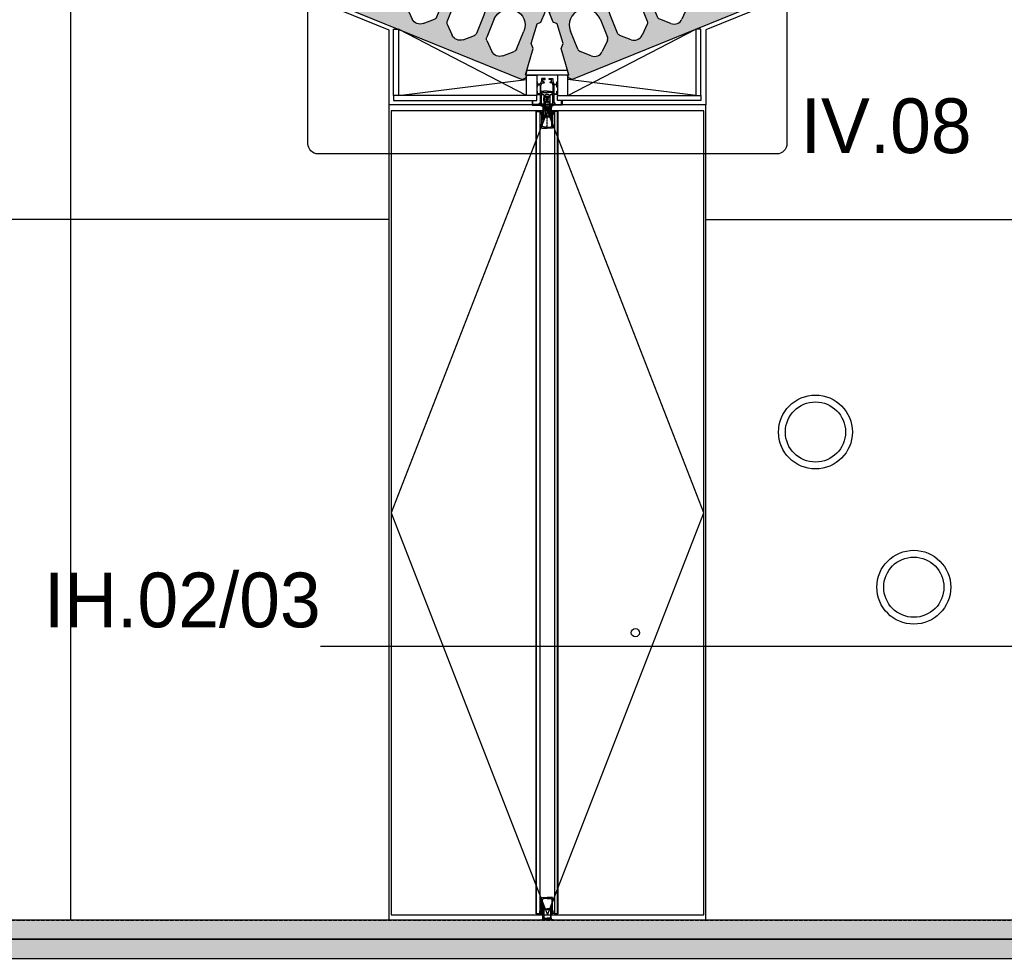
# Model space of a CAD drawing. Header units: millimetres. Extents: x -297000 to 504135, y -166520 to 252050.
# Tile 299 of 416: x 24898 to 28495, y -11933 to -8509. Entities that reach past the tile are written whole.
import ezdxf

# ---------------------------------------------------------------- set-up
doc = ezdxf.new("R2010")
doc.units = ezdxf.units.MM
doc.header["$MEASUREMENT"] = 0
for name, pattern in [('ACAD_ISO10W100', [18, 12, -3, 0, -3]), ('CENTER', [50.800000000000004, 31.75, -6.349999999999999, 6.349999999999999, -6.349999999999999]), ('DASHEDX2', [1.5, 1, -0.5])]:
    doc.linetypes.add(name, pattern=pattern)
doc.layers.get('Defpoints').update_dxf_attribs({"color": 6})
for name, color, linetype in [('010_D0050_D', 1, 'Continuous'), ('040_AXPRI_B', 9, 'CENTER'), ('053_SHADE_S', 253, 'Continuous'), ('068_HATCH_H', 8, 'Continuous'), ('080_SYMB_DETAIL', 4, 'Continuous'), ('200_PRIMA_G', 3, 'Continuous'), ('210_WALEX_G', 2, 'Continuous'), ('220_WALIN_E', 1, 'Continuous'), ('220_WALIN_G', 1, 'Continuous'), ('299_CONCR_G', 3, 'Continuous'), ('299_CONCR_H', 251, 'Continuous'), ('320_DOORS_E', 8, 'Continuous'), ('420_WAFIN_G', 1, 'Continuous'), ('450_CEIFI_G', 2, 'Continuous')]:
    doc.layers.add(name, color=color, linetype=linetype)
doc.styles.add('VMX 2 MEDIUM 50', font='unvr55w.TTF', dxfattribs={"height": 100})
doc.styles.add('VMX 3 BIG 200', font='unvr55w.TTF', dxfattribs={"height": 800})
doc.dimstyles.new('VMX 50', dxfattribs={"dimscale": 50, "dimtxt": 1, "dimasz": 1, "dimexe": 2, "dimexo": 2, "dimgap": 0.7, "dimtad": 1, "dimdec": 0, "dimdsep": 46, "dimtxsty": 'VMX 2 MEDIUM 50', "dimblk1": 'VMX-DIM-ARROW', "dimblk2": 'VMX-DIM-ARROW', "dimsah": 1, "dimcen": 1, "dimdle": 2, "dimse1": 1, "dimse2": 1, "dimclrd": 256, "dimclre": 256, "dimclrt": 256, "dimadec": 0, "dimazin": 0, "dimtm": 1e-09, "dimtfac": 1, "dimtdec": 0, "dimtmove": 2, "dimatfit": 2, "dimldrblk": 'VMX-DIM-ARROW', "dimfxl": 0, "dimtolj": 2, "dimlwd": -1, "dimarcsym": 0})

# ---------------------------------------------------------------- blocks, each defined once
blk = doc.blocks.new('VMX-DIM-ARROW')
h = blk.add_hatch(color=256)
edge = h.paths.add_edge_path()
edge.add_arc((0, 0), 0.5, 0, 360)
for p, q in [((0, 2.500000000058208), (0, -2.499999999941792)), ((-2.5, 0), (2.5, 0))]:
    blk.add_line(p, q)
blk = doc.blocks.new('*D479')
at = {"layer": '010_D0050_D'}
blk.add_line((22574.99999995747, -11749.99815500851), (22574.99999995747, -8830.000001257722), dxfattribs=at)
at = {"layer": 'Defpoints', "color": 0}
for p in [(22574.99999995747, -8780.000001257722), (28132.99994922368, -8780.000001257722), (21982.99999571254, -11799.99815500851)]:
    blk.add_point(p, dxfattribs=at)
at = {"layer": '010_D0050_D', "xscale": 50, "yscale": 50, "zscale": 50}
for p, rotation in [((22574.99999995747, -8780.000001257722), 90), ((22574.99999995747, -11799.99815500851), 270)]:
    blk.add_blockref('VMX-DIM-ARROW', p, dxfattribs=dict(at, rotation=rotation))
at = {"layer": '010_D0050_D', "insert": (22488.12189931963, -10289.99907813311), "char_height": 100, "attachment_point": 5, "rotation": 90, "style": 'VMX 2 MEDIUM 50'}
blk.add_mtext('\\A2;3020', dxfattribs=at)
blk = doc.blocks.new('*D480')
at = {"layer": '010_D0050_D'}
blk.add_line((22574.99999995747, -8730.000001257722), (22574.99999995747, -7655.480718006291), dxfattribs=at)
at = {"layer": 'Defpoints', "color": 0}
for p in [(22574.99999995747, -7605.480718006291), (24963.00204499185, -7605.480718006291), (28132.99994922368, -8780.000001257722)]:
    blk.add_point(p, dxfattribs=at)
at = {"layer": '010_D0050_D', "xscale": 50, "yscale": 50, "zscale": 50}
for p, rotation in [((22574.99999995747, -7605.480718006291), 90), ((22574.99999995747, -8780.000001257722), 270)]:
    blk.add_blockref('VMX-DIM-ARROW', p, dxfattribs=dict(at, rotation=rotation))
at = {"layer": '010_D0050_D', "insert": (22488.86605240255, -8192.740359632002), "char_height": 100, "attachment_point": 5, "rotation": 90, "style": 'VMX 2 MEDIUM 50'}
blk.add_mtext('\\A2;1175', dxfattribs=at)
blk = doc.blocks.new('GRID02')
at = {"layer": '040_AXPRI_B', "linetype": 'ACAD_ISO10W100'}
blk.add_lwpolyline([(-4000, 3800), (27199.99999785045, 3800)], dxfattribs=at)
blk = doc.blocks.new('KANAALPLAAT260')
at = {"layer": '299_CONCR_H'}
h = blk.add_hatch(color=256, dxfattribs=at)
h.paths.add_polyline_path([(5.049627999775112, 120.4962809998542), (18.44946200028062, 133.8961149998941), (25.96350099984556, 209.0364990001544), (15, 220), (15, 260), (1165, 260), (1165, 220), (1154.036499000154, 209.0364990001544), (1161.550537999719, 133.8961149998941), (1174.950372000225, 120.4962809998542), (1185, 20), (1190, 20), (1190, 10), (1180, 0), (0, 0), (-10, 10), (-10, 20), (-5, 20)])
edge = h.paths.add_edge_path(flags=16)
edge.add_arc((119, 76.68257113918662), 31.68257478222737, 226.8415831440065, 313.1584168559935)
edge.add_line((140.6714472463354, 53.57123368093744), (172.760268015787, 83.66084609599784))
edge.add_arc((162.5, 94.60282490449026), 15, 313.1584168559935, 360)
edge.add_line((177.5, 94.60282490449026), (177.5, 166.5))
edge.add_arc((119, 166.5), 58.5, 0, 180)
edge.add_line((60.5, 166.5), (60.5, 94.60282490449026))
edge.add_arc((75.5, 94.60282490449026), 14.99999999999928, 180, 226.8415831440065)
edge.add_line((65.239731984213, 83.66084609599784), (97.32855275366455, 53.57123368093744))
edge = h.paths.add_edge_path(flags=16)
edge.add_line((254.3285527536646, 53.57123368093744), (222.239731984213, 83.66084609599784))
edge.add_arc((232.5, 94.60282490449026), 14.99999999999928, 180, 226.8415831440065, ccw=False)
edge.add_line((217.5, 94.60282490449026), (217.5, 166.5))
edge.add_arc((276, 166.5), 58.5, 0, 180, ccw=False)
edge.add_line((334.5, 166.5), (334.5, 94.60282490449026))
edge.add_arc((319.5, 94.60282490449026), 15, -46.841583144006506, 0, ccw=False)
edge.add_line((329.760268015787, 83.66084609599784), (297.6714472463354, 53.57123368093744))
edge.add_arc((276, 76.68257113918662), 31.68257478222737, 226.8415831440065, 313.1584168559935, ccw=False)
edge = h.paths.add_edge_path(flags=16)
edge.add_arc((389.5, 94.60282490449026), 14.99999999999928, 180, 226.8415831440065)
edge.add_line((379.239731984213, 83.66084609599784), (411.3285527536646, 53.57123368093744))
edge.add_arc((433, 76.68257113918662), 31.68257478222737, 226.8415831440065, 313.1584168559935)
edge.add_line((454.6714472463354, 53.57123368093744), (486.760268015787, 83.66084609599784))
edge.add_arc((476.5, 94.60282490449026), 15, 313.1584168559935, 360)
edge.add_line((491.5, 94.60282490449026), (491.5, 166.5))
edge.add_arc((433, 166.5), 58.5, 0, 180)
edge.add_line((374.5, 166.5), (374.5, 94.60282490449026))
edge = h.paths.add_edge_path(flags=16)
edge.add_arc((590, 76.68257113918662), 31.68257478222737, 226.8415831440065, 313.1584168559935)
edge.add_line((611.6714472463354, 53.57123368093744), (643.760268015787, 83.66084609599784))
edge.add_arc((633.5, 94.60282490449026), 15, 313.1584168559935, 360)
edge.add_line((648.5, 94.60282490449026), (648.5, 166.5))
edge.add_arc((590, 166.5), 58.5, 0, 180)
edge.add_line((531.5, 166.5), (531.5, 94.60282490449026))
edge.add_arc((546.5, 94.60282490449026), 14.99999999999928, 180, 226.8415831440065)
edge.add_line((536.239731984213, 83.66084609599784), (568.3285527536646, 53.57123368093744))
edge = h.paths.add_edge_path(flags=16)
edge.add_line((725.3285527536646, 53.57123368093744), (693.239731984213, 83.66084609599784))
edge.add_arc((703.5, 94.60282490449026), 14.99999999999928, 180, 226.8415831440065, ccw=False)
edge.add_line((688.5, 94.60282490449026), (688.5, 166.5))
edge.add_arc((747, 166.5), 58.5, 0, 180, ccw=False)
edge.add_line((805.5, 166.5), (805.5, 94.60282490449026))
edge.add_arc((790.5, 94.60282490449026), 15, -46.841583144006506, 0, ccw=False)
edge.add_line((800.760268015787, 83.66084609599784), (768.6714472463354, 53.57123368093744))
edge.add_arc((747, 76.68257113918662), 31.68257478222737, 226.8415831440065, 313.1584168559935, ccw=False)
edge = h.paths.add_edge_path(flags=16)
edge.add_arc((860.5, 94.60282490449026), 14.99999999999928, 180, 226.8415831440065)
edge.add_line((850.239731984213, 83.66084609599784), (882.3285527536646, 53.57123368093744))
edge.add_arc((904, 76.68257113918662), 31.68257478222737, 226.8415831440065, 313.1584168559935)
edge.add_line((925.6714472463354, 53.57123368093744), (957.760268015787, 83.66084609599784))
edge.add_arc((947.5, 94.60282490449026), 15, 313.1584168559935, 360)
edge.add_line((962.5, 94.60282490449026), (962.5, 166.5))
edge.add_arc((904, 166.5), 58.5, 0, 180)
edge.add_line((845.5, 166.5), (845.5, 94.60282490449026))
edge = h.paths.add_edge_path(flags=16)
edge.add_line((1002.5, 94.60282490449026), (1002.5, 166.5))
edge.add_arc((1061, 166.5), 58.5, 0, 180, ccw=False)
edge.add_line((1119.5, 166.5), (1119.5, 94.60282490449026))
edge.add_arc((1104.5, 94.60282490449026), 15, -46.841583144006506, 0, ccw=False)
edge.add_line((1114.760268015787, 83.66084609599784), (1082.671447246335, 53.57123368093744))
edge.add_arc((1061, 76.68257113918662), 31.68257478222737, 226.8415831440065, 313.1584168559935, ccw=False)
edge.add_line((1039.328552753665, 53.57123368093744), (1007.239731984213, 83.66084609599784))
edge.add_arc((1017.5, 94.60282490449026), 14.99999999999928, 180, 226.8415831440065, ccw=False)
at = {"layer": '299_CONCR_G'}
for p, q in [((60.5, 94.60282490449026), (60.5, 166.5)), ((177.5, 166.5), (177.5, 94.60282490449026)), ((531.5, 94.60282490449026), (531.5, 166.5)), ((648.5, 166.5), (648.5, 94.60282490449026)), ((688.5, 94.60282490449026), (688.5, 166.5)), ((805.5, 166.5), (805.5, 94.60282490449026)), ((845.5, 94.60282490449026), (845.5, 166.5)), ((962.5, 166.5), (962.5, 94.60282490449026)), ((1002.5, 94.60282490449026), (1002.5, 166.5)), ((1119.5, 166.5), (1119.5, 94.60282490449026)), ((97.32855275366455, 53.57123368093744), (65.239731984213, 83.66084609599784)), ((254.3285527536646, 53.57123368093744), (222.239731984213, 83.66084609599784)), ((329.760268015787, 83.66084609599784), (297.6714472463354, 53.57123368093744)), ((411.3285527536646, 53.57123368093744), (379.239731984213, 83.66084609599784)), ((486.760268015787, 83.66084609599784), (454.6714472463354, 53.57123368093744)), ((568.3285527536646, 53.57123368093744), (536.239731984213, 83.66084609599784)), ((643.760268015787, 83.66084609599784), (611.6714472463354, 53.57123368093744)), ((725.3285527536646, 53.57123368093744), (693.239731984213, 83.66084609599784)), ((800.760268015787, 83.66084609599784), (768.6714472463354, 53.57123368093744)), ((882.3285527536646, 53.57123368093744), (850.239731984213, 83.66084609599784)), ((957.760268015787, 83.66084609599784), (925.6714472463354, 53.57123368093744)), ((1039.328552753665, 53.57123368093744), (1007.239731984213, 83.66084609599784)), ((1114.760268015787, 83.66084609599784), (1082.671447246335, 53.57123368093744))]:
    blk.add_line(p, q, dxfattribs=at)
blk.add_lwpolyline([(1161.550537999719, 133.8961149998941), (1174.950372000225, 120.4962809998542), (1185, 20), (1190, 20), (1190, 10), (1180, 0), (0, 0), (-10, 10), (-10, 20), (-5, 20), (5.049627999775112, 120.4962809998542), (18.44946200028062, 133.8961149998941), (25.96350099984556, 209.0364990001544), (15, 220), (15, 260), (1165, 260), (1165, 220), (1154.036499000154, 209.0364990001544)], close=True, dxfattribs=at)
for points in [[(222.2397319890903, 83.6608460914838, -0.2072792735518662), (217.5, 94.60282490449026), (217.5, 166.5, -0.9999999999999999), (334.5, 166.5), (334.5, 94.60282490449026, -0.2072792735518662), (329.7602680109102, 83.66084609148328)], [(379.2397319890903, 83.6608460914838, -0.2072792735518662), (374.5, 94.60282490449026), (374.5, 166.5, -0.9999999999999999), (491.5, 166.5), (491.5, 94.60282490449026, -0.2072792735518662), (486.7602680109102, 83.66084609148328)]]:
    blk.add_lwpolyline(points, format="xyb", dxfattribs=at)
blk.add_lwpolyline([(172.760268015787, 83.66084609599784), (140.6714472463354, 53.57123368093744)], dxfattribs=at)
for centre, radius, start, end in [((119, 166.5), 58.5, 0, 180), ((590, 166.5), 58.5, 0, 180), ((747, 166.5), 58.5, 0, 180), ((904, 166.5), 58.5, 0, 180), ((1061, 166.5), 58.5, 0, 180), ((75.5, 94.60282490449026), 14.99999999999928, 180, 226.8415831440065), ((162.5, 94.60282490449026), 15, 313.1584168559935, 0), ((546.5, 94.60282490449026), 14.99999999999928, 180, 226.8415831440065), ((633.5, 94.60282490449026), 15, 313.1584168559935, 0), ((703.5, 94.60282490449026), 14.99999999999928, 180, 226.8415831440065), ((790.5, 94.60282490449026), 15, 313.1584168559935, 0), ((860.5, 94.60282490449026), 14.99999999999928, 180, 226.8415831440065), ((947.5, 94.60282490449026), 15, 313.1584168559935, 0), ((1017.5, 94.60282490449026), 14.99999999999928, 180, 226.8415831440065), ((1104.5, 94.60282490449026), 15, 313.1584168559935, 0), ((119, 76.68257113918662), 31.68257478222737, 226.8415831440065, 313.1584168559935), ((276, 76.68257113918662), 31.68257478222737, 226.8415831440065, 313.1584168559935), ((433, 76.68257113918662), 31.68257478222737, 226.8415831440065, 313.1584168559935), ((590, 76.68257113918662), 31.68257478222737, 226.8415831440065, 313.1584168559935), ((747, 76.68257113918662), 31.68257478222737, 226.8415831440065, 313.1584168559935), ((904, 76.68257113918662), 31.68257478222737, 226.8415831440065, 313.1584168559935), ((1061, 76.68257113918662), 31.68257478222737, 226.8415831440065, 313.1584168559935)]:
    blk.add_arc(centre, radius, start, end, dxfattribs=at)
at = {"layer": '299_CONCR_G', "linetype": 'ByBlock'}
blk.add_point((119.0456621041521, 224.9999821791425), dxfattribs=at)
blk = doc.blocks.new('1006_X-03.01')
at = {"layer": '053_SHADE_S'}
h = blk.add_hatch(color=256, dxfattribs=at)
h.paths.add_polyline_path([(-100.0000022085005, 3660), (23299.99998491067, 3659.999962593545), (23300.01118477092, 3729.999962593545), (-100.0000022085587, 3730)])
h.paths.add_polyline_path([(-100.0000022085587, 3730), (23300.01118477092, 3729.999962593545), (23300.01099170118, 3800), (-100.0000022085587, 3800)])
at = {"layer": '068_HATCH_H'}
h = blk.add_hatch(dxfattribs=at)
h.set_pattern_fill('AR-CONC', color=256, scale=10, style=0)
h.set_pattern_definition([(49.99999999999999, (-12325.00000200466, 15600.00000125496), (71.72601826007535, -6.275213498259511), [7.5, -82.5]), (355, (-12325.00000200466, 15600.00000125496), (-13.8751333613, 75.21921337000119), [6, -66]), (100.4514, (-12319.02283400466, 15599.47706725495), (57.85093817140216, 68.94395420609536), [6.374018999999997, -70.11421119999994]), (46.18420000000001, (-12325.00000200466, 15620.00000125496), (106.7241048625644, -16.55190143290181), [11.25, -123.75]), (96.6356, (-12316.10632750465, 15618.62067055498), (93.46627055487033, 97.41178709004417), [9.561028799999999, -105.1713]), (351.1842, (-12325.00000200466, 15620.00000125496), (93.46619451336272, 97.41186009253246), [9, -99]), (21, (-12315.00000200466, 15615.00000125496), (59.69070521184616, -40.26188906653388), [7.5, -82.5]), (326.0000000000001, (-12315.00000200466, 15615.00000125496), (24.33153319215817, 72.5150045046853), [6, -66]), (71.4514, (-12310.02577870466, 15611.64484065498), (84.02226285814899, 32.25304967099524), [6.374019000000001, -70.1142112]), (37.50000000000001, (-12325.00000200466, 15600.00000125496), (1.215985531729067, 33.28938538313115), [0, -65.19999999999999, 0, -67, 0, -66.25]), (7.499999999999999, (-12325.00000200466, 15600.00000125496), (26.30695374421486, 39.44117118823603), [0, -38.2, 0, -63.7, 0, -25.25]), (327.5, (-12347.30000200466, 15600.00000125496), (53.38224361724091, -2.25548717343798), [0, -25, 0, -78, 0, -103.5]), (317.5, (-12357.30000200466, 15600.00000125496), (58.31861693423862, 10.01049823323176), [0, -32.5, 0, -51.8, 0, -73.5])])
h.paths.add_polyline_path([(-100.0000022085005, 3660), (23299.99998491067, 3659.999962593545), (23300.01118477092, 3729.999962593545), (-100.0000022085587, 3730)])
at = {"layer": '200_PRIMA_G', "color": 8, "linetype": 'DASHEDX2'}
blk.add_lwpolyline([(14499.99988612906, 6696.705621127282), (14499.99988612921, 6807.500008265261)], dxfattribs=at)
at = {"layer": '210_WALEX_G'}
for points in [[(14578.03577912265, 6888.171441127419), (14421.96399313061, 6888.171441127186), (14426.96399313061, 6906.171441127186), (14573.03577912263, 6906.171441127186)], [(14578.03589084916, 6888.171531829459), (14421.96410485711, 6888.171531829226), (14426.96410485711, 6906.171531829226), (14573.03589084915, 6906.171531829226)]]:
    blk.add_lwpolyline(points, close=True, dxfattribs=at)
at = {"layer": '220_WALIN_E'}
for points in [[(12759.99999784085, 3800), (12759.99999784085, 7524.359759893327)], [(13922.49996550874, 3800), (13922.49996550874, 6779.171441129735)], [(15079.99222585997, 3799.953914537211), (15080.00004439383, 6779.171441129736)], [(13929.99996550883, 3819.505867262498), (15072.49998797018, 3819.505867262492), (15072.49998797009, 6757.671424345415), (13929.99996550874, 6757.671424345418), (13929.99996550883, 3819.505867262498)], [(13922.49996550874, 6359.950106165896), (6960.001409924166, 6359.952587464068)], [(15079.99894421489, 6359.953150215), (17274.000143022, 6359.950106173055)]]:
    blk.add_lwpolyline(points, dxfattribs=at)
at = {"layer": '220_WALIN_E', "color": 8}
for points in [[(14424.00303957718, 6813.171441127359), (13956.48065695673, 7055.643367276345)], [(14575.99695612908, 6813.171441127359), (15043.51933874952, 7055.643367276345)], [(13956.48065695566, 6813.171441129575), (14424.00303957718, 6872.030993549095)], [(15043.51933875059, 6813.171441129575), (14575.99695612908, 6872.030993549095)]]:
    blk.add_lwpolyline(points, dxfattribs=at)
at = {"layer": '220_WALIN_E'}
for centre, radius in [((15480.3378672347, 5583.596633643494), 135), ((15480.3378672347, 5583.596633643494), 110), ((15839.65902981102, 5016.501981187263), 135), ((15839.65902981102, 5016.501981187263), 110), ((14822.49998797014, 4850.000008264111), 15)]:
    blk.add_circle(centre, radius, dxfattribs=at)
at = {"layer": '220_WALIN_G', "color": 2}
for points in [[(14499.99988612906, 6829.171441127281), (14488.46375312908, 6829.171441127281), (14486.83582312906, 6828.371636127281), (14480.22058912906, 6828.371636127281), (14477.50672212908, 6831.085504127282), (14477.50672212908, 6849.433160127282), (14481.29480812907, 6859.171441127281), (14489.00672212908, 6859.171441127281), (14490.00672212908, 6860.398004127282), (14487.97547212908, 6863.671441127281), (14486.00672212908, 6863.671441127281, -0.414214), (14484.00672212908, 6865.671441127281), (14484.00672212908, 6869.671441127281, -0.414214), (14486.00672212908, 6871.671441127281), (14492.00672212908, 6871.671441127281), (14492.50672212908, 6872.171441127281), (14492.50672212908, 6875.171441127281), (14492.00672212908, 6875.671441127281), (14480.50672212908, 6875.671441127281), (14479.50672212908, 6874.671441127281), (14479.50672212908, 6865.601129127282), (14475.02137012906, 6855.173882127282), (14474.56238612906, 6854.871636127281), (14464.90320612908, 6854.871636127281), (14464.40320612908, 6855.371636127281), (14464.40320612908, 6862.471246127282, 1), (14462.00281612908, 6862.471246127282), (14462.00281612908, 6844.871636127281, 1), (14464.40320612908, 6844.871636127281), (14464.40320612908, 6851.971246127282), (14464.90320612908, 6852.471246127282), (14474.50672212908, 6852.471246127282), (14475.00672212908, 6851.971246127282), (14475.00672212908, 6820.471246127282), (14474.50672212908, 6819.971246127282), (14464.90320612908, 6819.971246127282), (14464.40320612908, 6820.471246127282), (14464.40320612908, 6827.971246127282, 1), (14462.00281612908, 6827.971246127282), (14462.00281612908, 6818.571832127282, 0.414214), (14463.00281612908, 6817.571832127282), (14474.50672212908, 6817.571832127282), (14475.00672212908, 6817.071832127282), (14475.00672212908, 6792.171441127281, -0.167239), (14472.46570612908, 6784.787408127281), (14472.80945612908, 6784.161675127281, -2.796031), (14471.01648812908, 6782.367730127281), (14470.39051112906, 6782.712457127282, -0.167241), (14463.00672212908, 6780.171685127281), (14447.39344112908, 6780.171441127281), (14447.39344112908, 6793.471246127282, 1), (14444.99305012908, 6793.471246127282), (14444.99305012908, 6778.671441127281, 0.414214), (14445.99305012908, 6777.671441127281), (14488.15613612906, 6777.671441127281, 0.414214), (14489.15613612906, 6778.671441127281), (14489.15613612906, 6781.671441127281), (14487.77137012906, 6780.871636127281), (14480.69226912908, 6780.871636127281), (14479.25672212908, 6781.700738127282), (14479.25672212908, 6784.671441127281), (14477.75672212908, 6787.269586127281), (14477.75672212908, 6812.073785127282, -0.180063), (14480.28601912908, 6820.064996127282), (14479.95301112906, 6820.681207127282, -2.795936), (14481.74695612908, 6822.475152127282), (14482.37195612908, 6822.130425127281, -0.167011), (14489.75672212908, 6824.662652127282), (14500.00965212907, 6824.662652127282)], [(14499.99988612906, 6829.171441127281), (14511.53601912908, 6829.171441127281), (14513.16394812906, 6828.371636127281), (14519.77918312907, 6828.371636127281), (14522.49305012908, 6831.085504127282), (14522.49305012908, 6849.433160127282), (14518.70496412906, 6859.171441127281), (14510.99305012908, 6859.171441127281), (14509.99305012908, 6860.398004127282), (14512.02430012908, 6863.671441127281), (14513.99305012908, 6863.671441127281, 0.414214), (14515.99305012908, 6865.671441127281), (14515.99305012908, 6869.671441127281, 0.414214), (14513.99305012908, 6871.671441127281), (14507.99305012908, 6871.671441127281), (14507.49305012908, 6872.171441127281), (14507.49305012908, 6875.171441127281), (14507.99305012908, 6875.671441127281), (14519.49305012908, 6875.671441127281), (14520.49305012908, 6874.671441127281), (14520.49305012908, 6865.601129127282), (14524.97840212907, 6855.173882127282), (14525.43738612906, 6854.871636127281), (14535.09656612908, 6854.871636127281), (14535.59656612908, 6855.371636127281), (14535.59656612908, 6862.471246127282, -1), (14537.99695612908, 6862.471246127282), (14537.99695612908, 6844.871636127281, -1), (14535.59656612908, 6844.871636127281), (14535.59656612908, 6851.971246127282), (14535.09656612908, 6852.471246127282), (14525.49305012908, 6852.471246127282), (14524.99305012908, 6851.971246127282), (14524.99305012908, 6820.471246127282), (14525.49305012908, 6819.971246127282), (14535.09656612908, 6819.971246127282), (14535.59656612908, 6820.471246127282), (14535.59656612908, 6827.971246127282, -1), (14537.99695612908, 6827.971246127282), (14537.99695612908, 6818.571832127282, -0.414214), (14536.99695612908, 6817.571832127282), (14525.49305012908, 6817.571832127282), (14524.99305012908, 6817.071832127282), (14524.99305012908, 6792.171441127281, 0.167239), (14527.53406612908, 6784.787408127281), (14527.19031612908, 6784.161675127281, 2.796031), (14528.98328412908, 6782.367730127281), (14529.60926112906, 6782.712457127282, 0.167241), (14536.99305012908, 6780.171685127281), (14552.60633112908, 6780.171441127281), (14552.60633112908, 6793.471246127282, -1), (14555.00672212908, 6793.471246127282), (14555.00672212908, 6778.671441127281, -0.414214), (14554.00672212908, 6777.671441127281), (14511.84363612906, 6777.671441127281, -0.414214), (14510.84363612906, 6778.671441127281), (14510.84363612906, 6781.671441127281), (14512.22840212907, 6780.871636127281), (14519.30750312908, 6780.871636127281), (14520.74305012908, 6781.700738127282), (14520.74305012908, 6784.671441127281), (14522.24305012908, 6787.269586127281), (14522.24305012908, 6812.073785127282, 0.180063), (14519.71375312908, 6820.064996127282), (14520.04676112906, 6820.681207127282, 2.795936), (14518.25281612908, 6822.475152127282), (14517.62781612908, 6822.130425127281, 0.167011), (14510.24305012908, 6824.662652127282), (14499.99012012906, 6824.662652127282)]]:
    blk.add_lwpolyline(points, format="xyb", dxfattribs=at)
at = {"layer": '220_WALIN_G', "color": 8}
for points in [[(14481.18152712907, 6781.871636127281), (14479.68152712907, 6783.371636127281), (14479.68152712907, 6815.371636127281), (14481.18152712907, 6816.871636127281), (14486.78113612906, 6816.871636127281), (14488.28113612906, 6815.371636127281), (14488.28113612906, 6783.371636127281), (14486.78113612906, 6781.871636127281)], [(14488.28113612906, 6805.371636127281), (14489.23133112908, 6805.371636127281), (14489.23133112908, 6793.371636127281), (14488.28113612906, 6793.371636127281)], [(14489.23133112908, 6807.371636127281), (14510.23133112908, 6807.371636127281), (14510.23133112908, 6791.371636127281), (14489.23133112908, 6791.371636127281)], [(14489.73133112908, 6808.871636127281), (14489.73133112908, 6810.871636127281), (14509.73133112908, 6810.871636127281), (14509.73133112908, 6808.871636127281)], [(14490.23133112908, 6807.371636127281), (14490.23133112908, 6808.871636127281), (14509.23133112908, 6808.871636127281), (14509.23133112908, 6807.371636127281)], [(14512.68152712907, 6781.871636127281), (14511.18152712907, 6783.371636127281), (14511.18152712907, 6815.371636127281), (14512.68152712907, 6816.871636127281), (14518.28113612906, 6816.871636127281), (14519.78113612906, 6815.371636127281), (14519.78113612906, 6783.371636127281), (14518.28113612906, 6781.871636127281)], [(14509.23133112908, 6791.371636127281), (14509.23133112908, 6789.871636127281), (14490.23133112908, 6789.871636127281), (14490.23133112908, 6791.371636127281)], [(14491.73133112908, 6768.871636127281), (14507.73133112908, 6768.871636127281), (14507.73133112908, 6761.871636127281), (14491.73133112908, 6761.871636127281)], [(14505.73133112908, 6789.871636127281), (14505.73133112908, 6768.871636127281), (14493.73133112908, 6768.871636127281), (14493.73133112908, 6789.871636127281)], [(14473.60047213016, 3822.20606226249), (14461.60047213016, 3822.20606226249), (14461.60047212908, 6754.971246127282), (14473.60047212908, 6754.971246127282)], [(14526.39930013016, 3822.20606226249), (14538.39930013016, 3822.20606226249), (14538.39930012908, 6754.971246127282), (14526.39930012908, 6754.971246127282)]]:
    blk.add_lwpolyline(points, close=True, dxfattribs=at)
for points in [[(14490.53113612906, 6810.871636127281), (14490.53113612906, 6813.871636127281), (14496.23133112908, 6818.371636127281), (14503.23133112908, 6818.371636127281), (14508.93152712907, 6813.871636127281), (14508.93152712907, 6810.871636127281)], [(14495.73133112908, 6768.871636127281), (14495.73133112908, 6761.871636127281)], [(14503.73133112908, 6768.871636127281), (14503.73133112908, 6761.871636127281)], [(14505.73133112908, 6761.871636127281), (14505.73133112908, 6735.671441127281), (14504.93152712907, 6734.871636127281), (14494.53113612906, 6734.871636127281), (14493.73133112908, 6735.671441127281), (14493.73133112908, 6761.871636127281)]]:
    blk.add_lwpolyline(points, dxfattribs=at)
for points in [[(14486.44715212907, 6773.823785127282, 5.829014), (14487.15418312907, 6774.530816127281), (14484.96082312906, 6776.723199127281, 0.198935), (14484.25379212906, 6777.016045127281), (14477.83582312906, 6776.874566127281, 0.966616), (14477.79285512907, 6776.157281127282), (14483.85340212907, 6776.024957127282, -0.193189), (14484.53846012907, 6775.731255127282)], [(14513.55262012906, 6773.823785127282, -5.829014), (14512.84558912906, 6774.530816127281), (14515.03894812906, 6776.723199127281, -0.198935), (14515.74598012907, 6777.016045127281), (14522.16394812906, 6776.874566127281, -0.966616), (14522.20691712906, 6776.157281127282), (14516.14637012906, 6776.024957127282, 0.193189), (14515.46131212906, 6775.731255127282)], [(14486.24598012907, 6737.123589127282, 5.827088), (14486.95301112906, 6737.830621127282), (14483.69129212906, 6741.093316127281, -0.193189), (14483.39881212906, 6741.778863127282), (14483.26355812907, 6747.837457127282, 0.9664510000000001), (14482.55115612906, 6747.795464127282), (14482.40613612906, 6741.377496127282, 0.198935), (14482.69959312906, 6740.669854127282)], [(14513.75379212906, 6737.123589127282, -5.827088), (14513.04676112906, 6737.830621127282), (14516.30848012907, 6741.093316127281, 0.193189), (14516.60096012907, 6741.778863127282), (14516.73621412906, 6747.837457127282, -0.9664510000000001), (14517.44861612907, 6747.795464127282), (14517.59363612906, 6741.377496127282, -0.198935), (14517.30017912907, 6740.669854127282)], [(14486.24598013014, 3840.05371926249, -5.827088), (14486.95301113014, 3839.34668726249), (14483.69129213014, 3836.08399226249, 0.193189), (14483.39881213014, 3835.39844526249), (14483.26355813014, 3829.33985126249, -0.9664510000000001), (14482.55115613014, 3829.38184426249), (14482.40613613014, 3835.79981226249, -0.198935), (14482.69959313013, 3836.50745426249)], [(14513.75379213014, 3840.05371926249, 5.827088), (14513.04676113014, 3839.34668726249), (14516.30848013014, 3836.08399226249, -0.193189), (14516.60096013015, 3835.39844526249), (14516.73621413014, 3829.33985126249, 0.9664510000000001), (14517.44861613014, 3829.38184426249), (14517.59363613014, 3835.79981226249, 0.198935), (14517.30017913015, 3836.50745426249)], [(14486.44715213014, 3803.35352326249, -5.829014), (14487.15418313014, 3802.64649226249), (14484.96082313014, 3800.454109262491, -0.198935), (14484.25379213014, 3800.161263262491), (14477.83582313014, 3800.30274226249, -0.966616), (14477.79285513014, 3801.02002726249), (14483.85340213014, 3801.15235126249, 0.193189), (14484.53846013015, 3801.44605326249)], [(14513.55262013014, 3803.35352326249, 5.829014), (14512.84558913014, 3802.64649226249), (14515.03894813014, 3800.454109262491, 0.198935), (14515.74598013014, 3800.161263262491), (14522.16394813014, 3800.30274226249, 0.966616), (14522.20691713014, 3801.02002726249), (14516.14637013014, 3801.15235126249, -0.193189), (14515.46131213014, 3801.44605326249)]]:
    blk.add_lwpolyline(points, format="xyb", close=True, dxfattribs=at)
for points in [[(14499.99988612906, 6772.276910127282), (14491.99988612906, 6772.276910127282, -0.414214), (14490.99988612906, 6773.276910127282), (14490.99988612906, 6775.177300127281, 0.414214), (14489.99988612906, 6776.177300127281), (14487.39246412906, 6776.177300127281, 0.668257), (14487.10877312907, 6775.494317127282), (14487.72840212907, 6774.875543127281, -2.567133), (14486.10242512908, 6773.249566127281), (14485.28308912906, 6774.067925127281, 0.746792), (14484.60828412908, 6773.701470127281), (14484.60926112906, 6770.077691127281), (14484.80066712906, 6769.662652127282), (14484.80066712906, 6741.069879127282), (14487.52723012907, 6738.175347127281, -2.566725), (14485.90125312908, 6736.549371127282), (14485.48230812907, 6736.968316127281), (14484.80066712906, 6736.685113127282), (14484.80066712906, 6726.977105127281, 1), (14484.80066712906, 6725.377496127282), (14486.19910512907, 6725.377496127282), (14487.19910512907, 6726.377496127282), (14487.19910512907, 6731.513238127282), (14488.07996412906, 6732.506402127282, 0.32285), (14491.51844112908, 6735.677545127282), (14492.49793312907, 6736.477105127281), (14499.99988612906, 6736.477105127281), (14499.99988612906, 6738.877496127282), (14491.31629212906, 6738.877496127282), (14487.80066712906, 6742.395074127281), (14487.80066712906, 6766.628472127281), (14491.04871412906, 6769.877496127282), (14499.99988612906, 6769.877496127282)], [(14499.99988612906, 6772.276910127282), (14507.99988612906, 6772.276910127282, 0.414214), (14508.99988612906, 6773.276910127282), (14508.99988612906, 6775.177300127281, -0.414214), (14509.99988612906, 6776.177300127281), (14512.60730812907, 6776.177300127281, -0.668257), (14512.89099912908, 6775.494317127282), (14512.27137012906, 6774.875543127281, 2.567133), (14513.89734712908, 6773.249566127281), (14514.71668312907, 6774.067925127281, -0.746792), (14515.39148812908, 6773.701470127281), (14515.39051112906, 6770.077691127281), (14515.19910512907, 6769.662652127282), (14515.19910512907, 6741.069879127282), (14512.47254212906, 6738.175347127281, 2.566725), (14514.09851912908, 6736.549371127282), (14514.51746412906, 6736.968316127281), (14515.19910512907, 6736.685113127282), (14515.19910512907, 6726.977105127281, -1), (14515.19910512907, 6725.377496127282), (14513.80066712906, 6725.377496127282), (14512.80066712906, 6726.377496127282), (14512.80066712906, 6731.513238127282), (14511.91980812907, 6732.506402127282, -0.32285), (14508.48133112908, 6735.677545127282), (14507.50183912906, 6736.477105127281), (14499.99988612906, 6736.477105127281), (14499.99988612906, 6738.877496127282), (14508.68348012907, 6738.877496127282), (14512.19910512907, 6742.395074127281), (14512.19910512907, 6766.628472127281), (14508.95105812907, 6769.877496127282), (14499.99988612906, 6769.877496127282)], [(14499.97547212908, 6698.171441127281), (14489.29969112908, 6698.171441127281, -0.414214), (14482.29969112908, 6705.171441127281), (14482.29969112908, 6756.671441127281, 0.414214), (14481.29969112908, 6757.671441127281), (14463.09949512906, 6757.671441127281), (14462.59949512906, 6757.171441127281), (14462.59949512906, 6755.471246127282), (14463.09949512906, 6754.971246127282), (14473.59949512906, 6754.971246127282), (14473.59949512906, 6744.871636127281, 1), (14475.99988612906, 6744.871636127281), (14475.99988612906, 6751.721246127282, -1), (14479.90027712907, 6751.721246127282), (14479.90027712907, 6708.071832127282, -0.414214), (14477.90027712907, 6706.071832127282), (14477.40027712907, 6706.071832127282, 1), (14477.40027712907, 6703.671441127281), (14479.90027712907, 6703.671441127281), (14479.90027712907, 6696.171441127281, 0.414214), (14481.90027712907, 6694.171441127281), (14499.99988612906, 6694.171441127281)], [(14500.02430012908, 6698.171441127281), (14510.70008112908, 6698.171441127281, 0.414214), (14517.70008112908, 6705.171441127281), (14517.70008112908, 6756.671441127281, -0.414214), (14518.70008112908, 6757.671441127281), (14536.90027712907, 6757.671441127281), (14537.40027712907, 6757.171441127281), (14537.40027712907, 6755.471246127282), (14536.90027712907, 6754.971246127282), (14526.40027712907, 6754.971246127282), (14526.40027712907, 6744.871636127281, -1), (14523.99988612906, 6744.871636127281), (14523.99988612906, 6751.721246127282, 1), (14520.09949512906, 6751.721246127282), (14520.09949512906, 6708.071832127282, 0.414214), (14522.09949512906, 6706.071832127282), (14522.59949512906, 6706.071832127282, -1), (14522.59949512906, 6703.671441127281), (14520.09949512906, 6703.671441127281), (14520.09949512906, 6696.171441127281, -0.414214), (14518.09949512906, 6694.171441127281), (14499.99988612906, 6694.171441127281)], [(14499.97547213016, 3879.00586726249), (14489.29969113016, 3879.00586726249, 0.414214), (14482.29969113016, 3872.00586726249), (14482.29969113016, 3820.50586726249, -0.414214), (14481.29969113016, 3819.50586726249), (14463.09949513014, 3819.50586726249), (14462.59949513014, 3820.00586726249), (14462.59949513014, 3821.70606226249), (14463.09949513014, 3822.20606226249), (14473.59949513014, 3822.20606226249), (14473.59949513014, 3832.305672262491, -1), (14475.99988613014, 3832.305672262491), (14475.99988613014, 3825.45606226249, 1), (14479.90027713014, 3825.45606226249), (14479.90027713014, 3869.10547626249, 0.414214), (14477.90027713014, 3871.10547626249), (14477.40027713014, 3871.10547626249, -1), (14477.40027713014, 3873.50586726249), (14479.90027713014, 3873.50586726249), (14479.90027713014, 3881.00586726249, -0.414214), (14481.90027713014, 3883.00586726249), (14499.99988613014, 3883.00586726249)], [(14499.99988613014, 3804.90039826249), (14491.99988613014, 3804.90039826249, 0.414214), (14490.99988613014, 3803.90039826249), (14490.99988613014, 3802.000008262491, -0.414214), (14489.99988613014, 3801.000008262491), (14487.39246413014, 3801.000008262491, -0.668257), (14487.10877313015, 3801.68299126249), (14487.72840213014, 3802.301765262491, 2.567133), (14486.10242513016, 3803.92774226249), (14485.28308913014, 3803.109383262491, -0.746792), (14484.60828413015, 3803.475838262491), (14484.60926113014, 3807.09961726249), (14484.80066713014, 3807.51465626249), (14484.80066713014, 3836.10742926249), (14487.52723013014, 3839.001961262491, 2.566725), (14485.90125313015, 3840.62793726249), (14485.48230813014, 3840.20899226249), (14484.80066713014, 3840.49219526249), (14484.80066713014, 3850.200203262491, -1), (14484.80066713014, 3851.79981226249), (14486.19910513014, 3851.79981226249), (14487.19910513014, 3850.79981226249), (14487.19910513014, 3845.66407026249), (14488.07996413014, 3844.67090626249, -0.32285), (14491.51844113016, 3841.49976326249), (14492.49793313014, 3840.700203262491), (14499.99988613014, 3840.700203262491), (14499.99988613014, 3838.29981226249), (14491.31629213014, 3838.29981226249), (14487.80066713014, 3834.782234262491), (14487.80066713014, 3810.548836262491), (14491.04871413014, 3807.29981226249), (14499.99988613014, 3807.29981226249)], [(14500.02430013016, 3879.00586726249), (14510.70008113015, 3879.00586726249, -0.414214), (14517.70008113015, 3872.00586726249), (14517.70008113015, 3820.50586726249, 0.414214), (14518.70008113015, 3819.50586726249), (14536.90027713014, 3819.50586726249), (14537.40027713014, 3820.00586726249), (14537.40027713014, 3821.70606226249), (14536.90027713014, 3822.20606226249), (14526.40027713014, 3822.20606226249), (14526.40027713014, 3832.305672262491, 1), (14523.99988613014, 3832.305672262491), (14523.99988613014, 3825.45606226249, -1), (14520.09949513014, 3825.45606226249), (14520.09949513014, 3869.10547626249, -0.414214), (14522.09949513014, 3871.10547626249), (14522.59949513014, 3871.10547626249, 1), (14522.59949513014, 3873.50586726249), (14520.09949513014, 3873.50586726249), (14520.09949513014, 3881.00586726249, 0.414214), (14518.09949513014, 3883.00586726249), (14499.99988613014, 3883.00586726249)], [(14499.99988613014, 3804.90039826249), (14507.99988613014, 3804.90039826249, -0.414214), (14508.99988613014, 3803.90039826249), (14508.99988613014, 3802.000008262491, 0.414214), (14509.99988613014, 3801.000008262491), (14512.60730813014, 3801.000008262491, 0.668257), (14512.89099913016, 3801.68299126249), (14512.27137013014, 3802.301765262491, -2.567133), (14513.89734713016, 3803.92774226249), (14514.71668313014, 3803.109383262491, 0.746792), (14515.39148813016, 3803.475838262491), (14515.39051113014, 3807.09961726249), (14515.19910513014, 3807.51465626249), (14515.19910513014, 3836.10742926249), (14512.47254213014, 3839.001961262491, -2.566725), (14514.09851913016, 3840.62793726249), (14514.51746413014, 3840.20899226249), (14515.19910513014, 3840.49219526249), (14515.19910513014, 3850.200203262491, 1), (14515.19910513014, 3851.79981226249), (14513.80066713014, 3851.79981226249), (14512.80066713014, 3850.79981226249), (14512.80066713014, 3845.66407026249), (14511.91980813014, 3844.67090626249, 0.32285), (14508.48133113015, 3841.49976326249), (14507.50183913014, 3840.700203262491), (14499.99988613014, 3840.700203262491), (14499.99988613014, 3838.29981226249), (14508.68348013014, 3838.29981226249), (14512.19910513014, 3834.782234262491), (14512.19910513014, 3810.548836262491), (14508.95105813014, 3807.29981226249), (14499.99988613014, 3807.29981226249)]]:
    blk.add_lwpolyline(points, format="xyb", dxfattribs=at)
blk.add_circle((14499.73133112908, 6799.371636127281), 4.700195, dxfattribs=at)
at = {"layer": '299_CONCR_G'}
for points in [[(-100.0000022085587, 3730), (23300.01118477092, 3729.999962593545), (23300.01099170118, 3800), (-100.0000022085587, 3800)], [(-100.0000022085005, 3660), (23299.99998491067, 3659.999962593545), (23300.01118477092, 3729.999962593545), (-100.0000022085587, 3730)]]:
    blk.add_lwpolyline(points, close=True, dxfattribs=at)
at = {"layer": '320_DOORS_E'}
blk.add_lwpolyline([(14501.24997673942, 6757.671424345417), (13929.99996550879, 5288.588645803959), (14501.2499767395, 3819.505867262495), (15072.49998797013, 5288.588645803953), (14501.24997673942, 6757.671424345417)], dxfattribs=at)
at = {"layer": '420_WAFIN_G', "color": 2}
for points in [[(13938.49996550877, 6813.171441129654), (13938.49996550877, 7055.643367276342), (13956.49996550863, 7055.643367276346), (13956.49996550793, 6813.171441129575), (13938.49996550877, 6813.171441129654)], [(15061.51933874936, 6813.171441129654), (15061.51933874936, 7055.643367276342), (15043.51933874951, 7055.643367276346), (15043.51933875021, 6813.171441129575), (15061.51933874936, 6813.171441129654)], [(14462.00281612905, 6813.171441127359), (13938.49996550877, 6813.171441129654), (13938.49996550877, 6795.171441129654), (14462.00281612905, 6795.171441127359), (14462.00281612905, 6813.171441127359)], [(14538.01648812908, 6813.171441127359), (15061.51933874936, 6813.171441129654), (15061.51933874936, 6795.171441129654), (14538.01648812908, 6795.171441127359), (14538.01648812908, 6813.171441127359)]]:
    blk.add_lwpolyline(points, dxfattribs=at)
for points in [[(14424.00281612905, 6813.171441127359), (14424.00281612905, 6888.171441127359), (14462.00281612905, 6888.171441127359), (14462.00281612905, 6813.171441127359), (14462.00281612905, 6813.171441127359), (14462.00281612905, 6813.171441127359)], [(14575.99695612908, 6813.171441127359), (14575.99695612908, 6888.171441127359), (14537.99695612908, 6888.171441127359), (14537.99695612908, 6813.171441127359), (14537.99695612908, 6813.171441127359), (14537.99695612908, 6813.171441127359)]]:
    blk.add_lwpolyline(points, close=True, dxfattribs=at)
at = {"layer": '420_WAFIN_G', "color": 8}
for points in [[(14459.60047213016, 3822.20606226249), (14459.60047212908, 6754.971246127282)], [(14540.39930013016, 3822.20606226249), (14540.39930012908, 6754.971246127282)]]:
    blk.add_lwpolyline(points, dxfattribs=at)
at = {"layer": '450_CEIFI_G'}
blk.add_lwpolyline([(15806.04025614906, 7348.097006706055), (15080.00004439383, 7053.199359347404), (15080.00004439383, 6779.171441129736), (13922.49996550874, 6779.171441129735), (13922.49996550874, 7052.183985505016), (11600.00204712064, 7995.519283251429), (11491.99958919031, 7951.651476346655)], dxfattribs=at)
blk.add_blockref('GRID02', (0, 0))
at = {"xscale": -1, "rotation": 337.8943577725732}
blk.add_blockref('KANAALPLAAT260', (14408.5553369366, 6872.030993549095), dxfattribs=at)
at = {"rotation": 22.10564222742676}
blk.add_blockref('KANAALPLAAT260', (14591.44465876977, 6872.030993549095), dxfattribs=at)

msp = doc.modelspace()

# ---------------------------------------------------------------- linework, layer by layer
at = {"layer": '080_SYMB_DETAIL', "color": 6}
msp.add_lwpolyline([(27701.24997885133, -7787.500001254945), (27701.24997885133, -8962.500001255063, -0.4142135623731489), (27663.74997885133, -9000.000001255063), (25988.74997885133, -9000.00000125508, -0.414213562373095), (25951.24997885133, -8962.50000125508), (25951.24997885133, -7787.500001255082, -0.4142135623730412), (25988.74997885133, -7750.000001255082), (27663.74997885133, -7750.000001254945, -0.414213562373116)], format="xyb", close=True, dxfattribs=at)
msp.add_lwpolyline([(29974.99999810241, -10800.00000125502), (25997.49996762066, -10800.00000125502)], dxfattribs=at)

# ---------------------------------------------------------------- block references
msp.add_blockref('1006_X-03.01', (12325.00000211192, -15600.00000125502))

# ---------------------------------------------------------------- texts
at = {"layer": '080_SYMB_DETAIL', "style": 'VMX 3 BIG 200'}
for s, insert, char_height, attachment_point in [('IV.08', (27751.24997885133, -9000.000001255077), 200.0000000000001, 7), ('IH.02/03', (25997.49996762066, -10733.00962015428), 200, 9)]:
    msp.add_mtext(s, dxfattribs=dict(at, insert=insert, char_height=char_height, attachment_point=attachment_point))

# ---------------------------------------------------------------- dimensions: what is measured, and where the dimension line sits
at = {"layer": '010_D0050_D'}
for base, p1, p2, picture, middle in [((22574.99999995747, -7605.480718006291), (28132.99994922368, -8780.000001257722), (24963.00204499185, -7605.480718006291), '*D480', (22488.86605240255, -8192.740359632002)), ((22574.99999995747, -8780.000001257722), (21982.99999571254, -11799.99815500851), (28132.99994922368, -8780.000001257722), '*D479', (22488.12189931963, -10289.99907813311))]:
    dim = msp.add_linear_dim(base=base, p1=p1, p2=p2, angle=90, dimstyle='VMX 50', dxfattribs=at)
    dim.commit()
    dim.dimension.update_dxf_attribs({"geometry": picture, "text_midpoint": middle})

doc.saveas('drawing.dxf')
